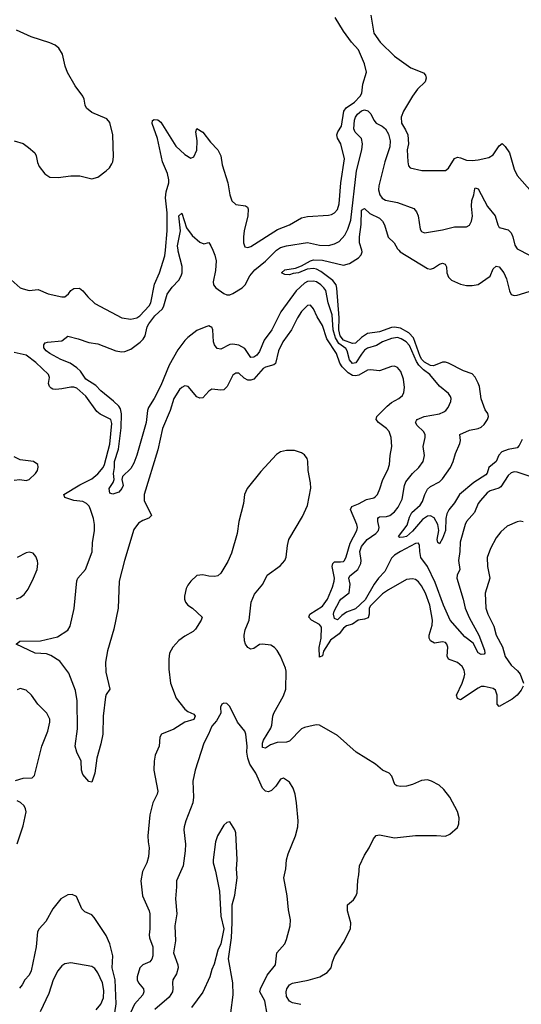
# Model space of a CAD drawing. Header units: inches. Extents: x 1694797 to 1849917, y 907313 to 1017959.
# Tile 405 of 656: x 1745528 to 1748877, y 984966 to 991540. Entities that reach past the tile are written whole.
import ezdxf

# ---------------------------------------------------------------- set-up
doc = ezdxf.new("R2010")
doc.units = ezdxf.units.IN
doc.header["$MEASUREMENT"] = 0
doc.layers.add('B7948', color=7, linetype='Continuous')
doc.layers.add('B7949', color=7, linetype='Continuous')

msp = doc.modelspace()

# ---------------------------------------------------------------- linework, layer by layer
at = {"layer": 'B7948', "color": 5}
for points, elevation in [([(1745470, 989802), (1745530, 989750.4), (1745550, 989742), (1745590, 989731.8), (1745650, 989737.4), (1745718, 989710), (1745810, 989688.7), (1745830, 989690.5), (1745854, 989710), (1745868.4, 989731.6), (1745890, 989746), (1745926.4, 989746.4), (1745950, 989730.6), (1745981.6, 989690), (1746030, 989644.4), (1746210, 989550.3), (1746270, 989539.6), (1746309.3, 989550), (1746330, 989563.2), (1746393.1, 989630), (1746402.5, 989650), (1746427, 989773), (1746461.6, 989850), (1746497.6, 989962.4), (1746501, 990000)], 680), ([(1748930, 988491.6), (1748850, 988519), (1748830, 988520.8), (1748810, 988513.3), (1748790, 988496), (1748739.3, 988420.7), (1748727.5, 988412.5), (1748670, 988394.2), (1748650, 988379.8), (1748604.1, 988330), (1748590, 988309.7), (1748564.4, 988250), (1748512, 988190), (1748501.8, 988170), (1748468.7, 988051.3), (1748466.4, 987990), (1748457.6, 987930), (1748466.7, 987870), (1748449.1, 987830.9), (1748447.3, 987810), (1748489.1, 987670), (1748502.4, 987610), (1748528.5, 987548.5), (1748592.8, 987430), (1748630.9, 987330), (1748633.4, 987310), (1748630, 987302.9), (1748610, 987300.4), (1748590, 987311.6), (1748556.4, 987376.4), (1748499, 987419), (1748401.1, 987530), (1748357.4, 987630), (1748301.6, 987781.6), (1748249.6, 987889.6), (1748206.4, 987950), (1748198.4, 987990), (1748197.8, 988030), (1748190, 988044.2), (1748170, 988042), (1748070.2, 987990), (1748030, 987964.2), (1748010, 987944.7), (1747965.4, 987854.6), (1747923.4, 987810), (1747893.8, 987770), (1747833.9, 987666.1), (1747770, 987606), (1747710, 987584), (1747677.8, 987562.2), (1747650, 987533.8), (1747630, 987541.1), (1747623.5, 987570), (1747627.2, 987590), (1747662.8, 987657.2), (1747670.9, 987670), (1747726.7, 987713.3), (1747734.3, 987770), (1747725.9, 987810), (1747732.6, 987827.4), (1747785, 987870), (1747804.6, 987910), (1747806.8, 987930), (1747797.9, 987990), (1747810, 988023.2), (1747847, 988070), (1747905.9, 988110), (1747922.7, 988130), (1747927.1, 988150), (1747919.3, 988190), (1747919.3, 988210), (1747923.4, 988216.6), (1747930, 988221.2), (1747976.6, 988223.4), (1747998.9, 988230), (1748030, 988255), (1748054.5, 988285.5), (1748082.5, 988337.5), (1748096.9, 988430), (1748105.7, 988454.3), (1748150, 988509.2), (1748192.1, 988550), (1748221.5, 988590), (1748229.7, 988630), (1748221.7, 988690), (1748235.4, 988750), (1748235.4, 988770), (1748224.7, 988790), (1748181.1, 988830), (1748171.3, 988850), (1748177.3, 988862.8), (1748181.6, 988870), (1748229.3, 988890.7), (1748331, 988909), (1748358.8, 988921.2), (1748373.3, 988930), (1748389.7, 988950), (1748405.4, 988990), (1748408, 989010), (1748404.2, 989024.2), (1748390, 989045.1), (1748330, 989094), (1748267, 989170), (1748222.9, 989202.9), (1748193.5, 989233.5), (1748177.3, 989257.3), (1748130, 989363.4), (1748108.2, 989390), (1748075.6, 989410), (1748050, 989417.3), (1748010, 989411.4), (1747950, 989389.3), (1747910, 989364.3), (1747850, 989347.8), (1747830, 989332.7), (1747810, 989307.6), (1747771.6, 989248.4), (1747750, 989244.8), (1747728.8, 989268.8), (1747713.7, 989330), (1747705, 989345), (1747658.4, 989378.4), (1747635.6, 989415.6), (1747621, 989470), (1747613.4, 989570), (1747587.6, 989650), (1747570.8, 989730.8), (1747559.1, 989750), (1747538.1, 989770), (1747510, 989788.8), (1747490, 989794.6), (1747450, 989791.3), (1747430, 989780.9), (1747374.5, 989730), (1747271.7, 989590), (1747210.6, 989470), (1747159.4, 989400.6), (1747130, 989323.5), (1747110, 989299.8), (1747090, 989285.8), (1747070, 989285.4), (1747030, 989344), (1746990, 989366.6), (1746950, 989374.1), (1746930, 989371.9), (1746870, 989339.3), (1746845.5, 989345.5), (1746828.5, 989368.5), (1746821.6, 989390), (1746817.4, 989470), (1746810, 989486), (1746802, 989490), (1746790, 989495.1), (1746770, 989489.4), (1746710, 989463.7), (1746650, 989418.5), (1746630, 989397.2), (1746583.4, 989336.6), (1746525.9, 989234.1), (1746470, 989097.4), (1746426, 989010), (1746387.9, 988950), (1746380.8, 988930), (1746371.6, 988850), (1746310, 988633.2), (1746290, 988578), (1746270, 988543), (1746214.9, 988490), (1746210.4, 988470), (1746218, 988430), (1746210, 988409.3), (1746190, 988384.5), (1746150, 988372.7), (1746130, 988378), (1746126, 988410), (1746152, 988450), (1746159.5, 988470), (1746154.3, 988510), (1746161, 988550), (1746161.2, 988590), (1746187.1, 988672.9), (1746205.4, 988814.6), (1746207.6, 988907.6), (1746200.9, 988940.9), (1746190, 988958.5), (1746153.9, 988993.9), (1746070, 989061.3), (1746036.8, 989096.8), (1745970, 989139.5), (1745932.8, 989192.8), (1745910, 989215.1), (1745865.7, 989245.7), (1745802.7, 989270), (1745729.3, 989310), (1745704, 989330), (1745689, 989350), (1745688, 989370), (1745698, 989382), (1745714, 989386), (1745810, 989396), (1745850, 989426.8), (1745918, 989410), (1745990, 989384.9), (1746050, 989375.3), (1746169.2, 989329.2), (1746210, 989323.2), (1746230, 989325.5), (1746270, 989340.7), (1746332.8, 989387.2), (1746352.7, 989407.3), (1746365.9, 989430), (1746379.9, 989490), (1746390, 989510.1), (1746430, 989563.6), (1746480.6, 989610), (1746490.9, 989630), (1746512.7, 989707.3), (1746545.7, 989754.3), (1746590, 989799.7), (1746605.6, 989830), (1746611.5, 989850), (1746612.9, 989892.9), (1746585.6, 989994.4), (1746585, 990000)], 660), ([(1746816.7, 990000), (1746830, 989966.8), (1746839.3, 989930), (1746835.7, 989864.3), (1746819, 989790), (1746820.8, 989770), (1746837.6, 989750), (1746891.4, 989711.4), (1746910, 989703.2), (1746930, 989703.9), (1746950, 989710.8), (1747013.2, 989750), (1747033.9, 989770), (1747065.3, 989830), (1747097.9, 989870), (1747170, 989926.8), (1747241.2, 989998.8), (1747243, 990000)], 660), ([(1748883.3, 988736.7), (1748863.5, 988696.5), (1748850, 988681.5), (1748790, 988670.9), (1748746.5, 988653.5), (1748728, 988632), (1748709.3, 988590), (1748661, 988550), (1748648.5, 988511.5), (1748639.9, 988500.1), (1748559.8, 988450), (1748463.3, 988370), (1748430, 988314), (1748393.6, 988266.4), (1748380.3, 988239.7), (1748372.9, 988210), (1748370, 988129.6), (1748350, 988076.9), (1748330, 988039.5), (1748320.7, 988050), (1748316, 988070), (1748325.4, 988130), (1748319.1, 988170), (1748294.1, 988214.1), (1748270, 988228), (1748250, 988224), (1748218.1, 988201.9), (1748150, 988125), (1748110.2, 988090), (1748090, 988083.8), (1748062.7, 988082.7), (1748058, 988090), (1748115.1, 988164.9), (1748130, 988218.7), (1748146.2, 988250), (1748200.7, 988299.3), (1748217.5, 988322.5), (1748231.9, 988370), (1748250, 988405.3), (1748270, 988424), (1748330, 988454.9), (1748350, 988474.4), (1748404.2, 988550), (1748422.5, 988590), (1748437.1, 988642.9), (1748467.2, 988710), (1748471.8, 988730), (1748467.6, 988770), (1748530, 988799), (1748590, 988810.2), (1748610, 988818.4), (1748630, 988837.7), (1748650.6, 988870), (1748657.5, 988890), (1748652.5, 988910), (1748634.8, 988934.8), (1748608.9, 989008.9), (1748597.6, 989090), (1748590, 989113.2), (1748570, 989154), (1748550, 989176.4), (1748490, 989196.2), (1748390, 989246), (1748370, 989252.8), (1748350, 989252.3), (1748290, 989228.7), (1748270, 989231), (1748230, 989254.1), (1748213.3, 989270), (1748201.8, 989290), (1748156.4, 989416.4), (1748127.1, 989450), (1748070, 989480.2), (1748030, 989487.3), (1748010, 989485), (1747930, 989455.8), (1747850, 989445.4), (1747810, 989418.9), (1747770, 989380.3), (1747750, 989378), (1747690, 989400.3), (1747668.2, 989428.2), (1747657.6, 989470), (1747659.9, 989550), (1747646.2, 989746.2), (1747640.1, 989770), (1747619.4, 989799.4), (1747539.2, 989859.2), (1747510, 989874.9), (1747490, 989878.5), (1747446.5, 989873.5), (1747390, 989848.7), (1747354.8, 989845.2), (1747330, 989836.2), (1747298, 989838), (1747275.3, 989850), (1747299, 989870), (1747370, 989881.7), (1747410, 989896.6), (1747468.6, 989930), (1747490, 989935.5), (1747550, 989933.6), (1747690, 989901.9), (1747730, 989911.2), (1747790, 989948.9), (1747808.2, 989970), (1747813.9, 989990), (1747811.1, 990000)], 640), ([(1748059.7, 990000), (1748069.2, 989990), (1748250, 989878.5), (1748270, 989874.9), (1748290, 989880.3), (1748330, 989907), (1748350, 989914.4), (1748368.2, 989908.2), (1748377.1, 989890), (1748380.3, 989850), (1748390, 989820.5), (1748410, 989800.3), (1748470, 989773.4), (1748510, 989765.7), (1748550, 989765.7), (1748590, 989772.7), (1748670, 989827.7), (1748690, 989877.3), (1748710, 989894.9), (1748730, 989888.7), (1748760.6, 989850), (1748777.9, 989810), (1748798.8, 989730), (1748810, 989705.3), (1748830, 989698), (1748850, 989700.3), (1748930, 989725.2)], 640), ([(1748868, 990000), (1749008.2, 989928.2), (1749050, 989919.6), (1749130, 989921.1), (1749153.4, 989913.4), (1749190, 989891.4), (1749270, 989861.5), (1749330, 989850.4), (1749370, 989852.4), (1749396.6, 989863.4), (1749442, 989910), (1749453.3, 989930), (1749470, 989997.3), (1749471.3, 990000)], 660), ([(1748889.2, 987090), (1748875.8, 987064.2), (1748850.1, 987029.9), (1748816.8, 987003.2), (1748730, 986954), (1748716.9, 986970), (1748715.3, 987030), (1748704.1, 987064.1), (1748690, 987074.8), (1748630, 987088.6), (1748610, 987087.4), (1748590, 987076.2), (1748470, 986998), (1748450, 987006.6), (1748445.1, 987030), (1748483.2, 987110), (1748496.4, 987150), (1748499.3, 987170), (1748496, 987196.1), (1748481.3, 987221.3), (1748450, 987249), (1748390.6, 987270.6), (1748382.3, 987290), (1748387.4, 987350), (1748380.7, 987370), (1748370, 987381.8), (1748350, 987385.7), (1748296.3, 987376.3), (1748270, 987393.6), (1748262.5, 987410), (1748261.4, 987430), (1748281.8, 987498.2), (1748284.9, 987530), (1748266.7, 987630), (1748237.7, 987710), (1748210, 987759.2), (1748190, 987785.7), (1748170, 987801.7), (1748150, 987806.9), (1748110, 987802), (1747990, 987734.2), (1747950, 987705.5), (1747870, 987626.8), (1747860.7, 987610), (1747861.5, 987570), (1747853.7, 987546.3), (1747830, 987536.6), (1747788.8, 987531.2), (1747750, 987504.4), (1747710, 987492.5), (1747690, 987476.9), (1747661, 987439), (1747602, 987398), (1747557.1, 987322.9), (1747550, 987292.7), (1747530, 987284), (1747528, 987348), (1747540.6, 987410), (1747543.1, 987483.1), (1747530, 987501.2), (1747475.4, 987530), (1747459.1, 987550), (1747461.6, 987558.4), (1747465.4, 987570), (1747550, 987624.8), (1747583.9, 987670), (1747616.8, 987750), (1747628.4, 987791.6), (1747629.4, 987810.6), (1747615.1, 987890), (1747618.1, 987910), (1747630, 987920.4), (1747670, 987919.3), (1747690, 987923.2), (1747696.5, 987930), (1747707.3, 987952.7), (1747734.5, 988045.5), (1747778, 988130), (1747783.5, 988150), (1747779.3, 988170), (1747737, 988270), (1747744.8, 988290), (1747790, 988307.2), (1747843.8, 988336.2), (1747891.5, 988348.5), (1747904.2, 988355.8), (1747916.4, 988370), (1747932.6, 988407.4), (1747951.5, 988470), (1747986.7, 988533.3), (1747997.7, 988570), (1748001, 988630), (1748012.2, 988690), (1748008.9, 988750), (1747993.6, 988790), (1747977.6, 988810), (1747923.5, 988850), (1747906.9, 988870), (1747912.1, 988890), (1747980.3, 988959.7), (1748010, 988983), (1748059.6, 989010), (1748083.6, 989030), (1748093.7, 989050), (1748096.3, 989083.7), (1748090, 989139), (1748073.3, 989190), (1748050, 989218), (1748030, 989226.3), (1748010, 989225.1), (1747930, 989194.3), (1747870, 989202.4), (1747850, 989199.8), (1747792.7, 989167.3), (1747770, 989162), (1747750, 989164.6), (1747721.5, 989181.5), (1747681.8, 989221.8), (1747665.9, 989245.9), (1747643, 989310), (1747579.4, 989410), (1747550, 989497.7), (1747514.8, 989554.8), (1747490, 989609.6), (1747470, 989634.3), (1747450, 989632.4), (1747410, 989592.1), (1747382.3, 989550), (1747343.5, 989470), (1747283.8, 989390), (1747255.2, 989330), (1747234.7, 989245.3), (1747224.2, 989235.8), (1747170, 989220.8), (1747153.2, 989210), (1747090, 989140.7), (1747070, 989132.3), (1747050, 989133.2), (1747026, 989145.9), (1746990, 989180.5), (1746970, 989180.5), (1746950, 989167), (1746912.6, 989090), (1746890, 989068.2), (1746870, 989065.4), (1746810, 989073.3), (1746790, 989059.5), (1746750, 989016.2), (1746730, 989012), (1746710, 989020.7), (1746651.6, 989090), (1746630, 989094.8), (1746610, 989085.1), (1746594.9, 989070), (1746557.5, 989010), (1746532.6, 988930), (1746481.5, 988810), (1746451.1, 988668.9), (1746358.8, 988370), (1746358.3, 988330), (1746407, 988230), (1746389.3, 988210.7), (1746350, 988195.2), (1746321.8, 988178.2), (1746290, 988136.9), (1746227.5, 987930), (1746193, 987790), (1746184.6, 987610), (1746156.6, 987470), (1746114.9, 987325.1), (1746101.7, 987250), (1746103.7, 987183.7), (1746130.2, 987070), (1746105.3, 987034.7), (1746101.2, 987018.8), (1746085.1, 986890), (1746082.7, 986770), (1746070, 986704.5), (1746043.6, 986610), (1746030.2, 986510), (1746010, 986448.7), (1745990, 986454), (1745950, 986500.7), (1745941, 986530), (1745939.2, 986590), (1745910, 986649.7), (1745897.7, 986690), (1745914.6, 986805.4), (1745912.2, 986992.2), (1745900.4, 987060.4), (1745856.1, 987176.1), (1745796.3, 987256.3), (1745735, 987295), (1745705.8, 987305.8), (1745630, 987311.2), (1745505.1, 987370), (1745529, 987390), (1745666.8, 987393.2), (1745779.7, 987420.3), (1745850, 987463.6), (1745865.2, 987490), (1745891.6, 987608.4), (1745910, 987794), (1745915.7, 987810), (1745968.2, 987870), (1746012, 987988), (1746013.5, 988050), (1746026.4, 988126.4), (1746026.9, 988170), (1746019.5, 988210), (1746000.4, 988270), (1745990.7, 988290.7), (1745974, 988310), (1745950, 988322.4), (1745890.3, 988330.3), (1745829.6, 988350), (1745822, 988370), (1745930, 988434.7), (1746010, 988475.4), (1746050, 988508.5), (1746084.3, 988550), (1746094.6, 988570), (1746130, 988706.4), (1746143.3, 988843.3), (1746137, 988870), (1746065.1, 988905.1), (1746042.9, 988922.9), (1745970, 989027), (1745910, 989079.4), (1745890, 989086.1), (1745870, 989086.3), (1745810, 989074.1), (1745770, 989071.5), (1745750, 989072.4), (1745738.6, 989078.6), (1745726.4, 989090), (1745720.4, 989110), (1745726, 989150), (1745720.6, 989170), (1745635, 989250), (1745570, 989299), (1745490, 989317.8)], 680), ([(1747403.9, 984963.9), (1747350, 984976.2), (1747330, 984986.4), (1747310, 985017.2), (1747307.4, 985050), (1747311.6, 985068.4), (1747330, 985096), (1747350, 985106.5), (1747453.8, 985126.2), (1747530.8, 985149.2), (1747581.5, 985178.6), (1747607.3, 985210), (1747615.4, 985250), (1747631.1, 985290), (1747690, 985377.6), (1747736.4, 985470), (1747738, 985510), (1747716.9, 985590), (1747715.6, 985624.4), (1747717, 985630), (1747757, 985663), (1747772.9, 985687.1), (1747780.9, 985710), (1747784.6, 985795.4), (1747792, 985830), (1747796.4, 985890), (1747830, 985960.7), (1747862, 986010), (1747889.6, 986070.4), (1747907.5, 986092.5), (1747930, 986097.3), (1748030, 986077.3), (1748170, 986093), (1748310, 986092.7), (1748370, 986087.7), (1748398.9, 986101.1), (1748450, 986146), (1748459.5, 986170), (1748462.4, 986210), (1748450, 986253.2), (1748400.7, 986350), (1748360.4, 986400.4), (1748328.5, 986428.5), (1748276.6, 986456.6), (1748250, 986465.6), (1748210, 986459.6), (1748150, 986433.6), (1748110, 986422.9), (1748070, 986420.9), (1748044.8, 986424.8), (1748032.7, 986432.7), (1748012.7, 986490), (1747994, 986510), (1747949.6, 986529.6), (1747904, 986570), (1747774, 986650), (1747650, 986761.6), (1747530, 986829.7), (1747510, 986832.6), (1747488.2, 986828.2), (1747430, 986814), (1747410, 986804.4), (1747330, 986721.9), (1747310, 986715.7), (1747247, 986713), (1747202.7, 986697.3), (1747170, 986676.1), (1747150, 986680.5), (1747149.1, 986709.1), (1747156.3, 986730), (1747205.5, 986810), (1747211.6, 986830), (1747217.7, 986890), (1747224.8, 986910), (1747290, 987024.4), (1747305.8, 987070), (1747306.4, 987190), (1747302.7, 987210), (1747268.6, 987290), (1747247.2, 987327.2), (1747228, 987348), (1747203.5, 987363.5), (1747150, 987371.4), (1747130, 987368.2), (1747090, 987341.2), (1747070, 987337.8), (1747050, 987347.9), (1747034.5, 987370), (1747027.7, 987392.3), (1747026.7, 987430), (1747034.3, 987465.7), (1747058.9, 987530), (1747073.9, 987650), (1747095, 987705), (1747150.8, 987770), (1747180.4, 987830), (1747266.2, 987893.8), (1747298.4, 987930), (1747308, 987952), (1747315.8, 988030), (1747325.4, 988070), (1747417, 988223), (1747450, 988297.3), (1747471, 988411), (1747468.5, 988448.5), (1747453.3, 988530), (1747452.5, 988592.5), (1747447, 988610), (1747430, 988635.1), (1747410, 988647), (1747362.5, 988662.5), (1747310, 988662.9), (1747270, 988653.6), (1747243.4, 988636.6), (1747137.3, 988522.7), (1747046, 988410), (1747029, 988370), (1747022.3, 988310), (1746991.2, 988188.8), (1746979.6, 988110), (1746942.2, 987977.8), (1746918, 987922), (1746870, 987843.7), (1746850, 987827.6), (1746830, 987822.9), (1746790, 987823.7), (1746750, 987833.2), (1746710.7, 987829.3), (1746670.8, 987790), (1746650, 987764), (1746638.8, 987741.2), (1746627.7, 987690), (1746627.7, 987670), (1746634, 987650), (1746650.8, 987630), (1746680.7, 987610), (1746746, 987550), (1746739.1, 987530), (1746702, 987470), (1746685.5, 987454.5), (1746630, 987423.1), (1746590, 987394), (1746550.4, 987350), (1746528.7, 987310), (1746523.7, 987270), (1746523.4, 987203.4), (1746534, 987110), (1746571.5, 987010), (1746630, 986937.2), (1746650, 986921.3), (1746690, 986902), (1746700.3, 986890), (1746690, 986866.8), (1746630, 986848.7), (1746557.5, 986802.5), (1746475.6, 986770), (1746464, 986750), (1746459, 986690), (1746431.4, 986628.6), (1746424.9, 986590), (1746422.7, 986530), (1746450.2, 986390), (1746446.3, 986370), (1746417.6, 986310), (1746396.2, 986230), (1746383.9, 986090), (1746384.7, 986050), (1746392.2, 986010), (1746388, 985950), (1746376.9, 985910), (1746347, 985853), (1746336.2, 985790), (1746347.6, 985690), (1746392.3, 985590), (1746397.2, 985570), (1746397.4, 985470), (1746391.8, 985430), (1746394.8, 985410), (1746416.6, 985350), (1746416.3, 985290), (1746410, 985268), (1746395.6, 985250), (1746350.5, 985230), (1746330.3, 985209.7), (1746311.5, 985150), (1746312.4, 985130), (1746321.8, 985110), (1746353.4, 985070), (1746357.2, 985050), (1746349, 985030), (1746294, 984966), (1746267.6, 984910)], 720), ([(1745490, 988466.2), (1745529.4, 988469.4), (1745570, 988463.6), (1745590, 988469.1), (1745633, 988510), (1745647.3, 988530), (1745651.5, 988551.5), (1745649.3, 988570), (1745619, 988590), (1745530, 988600.5), (1745490, 988620.5)], 720), ([(1748890, 988187.6), (1748870, 988191.3), (1748850, 988188.3), (1748782.4, 988157.6), (1748739.4, 988120.6), (1748710, 988079.6), (1748670.2, 988010), (1748648.9, 987950), (1748651.5, 987890), (1748666.5, 987810), (1748636.5, 987710), (1748639.5, 987610), (1748653.4, 987570), (1748693.6, 987490), (1748710.2, 987430), (1748752.3, 987352.3), (1748770, 987288.4), (1748809.2, 987230), (1748852.1, 987192.1), (1748869.2, 987170), (1748892.2, 987110)], 680), ([(1745506.1, 987673.9), (1745530, 987682.4), (1745557.6, 987702.4), (1745583.2, 987736.8), (1745620.9, 987810), (1745644, 987870), (1745649.6, 987909.6), (1745646.5, 987926.5), (1745636.3, 987956.3), (1745617.2, 987977.2), (1745590, 987983.6), (1745570, 987981.3), (1745510.2, 987949.8)], 720), ([(1745499.4, 986460.6), (1745550, 986475.2), (1745610, 986478.9), (1745627.5, 986492.5), (1745676, 986690), (1745715.2, 986790), (1745728.9, 986850), (1745728.7, 986870), (1745710, 986909.6), (1745649.7, 986970), (1745606.3, 987030), (1745570, 987063.6), (1745530, 987074.5), (1745510, 987065.1)], 720), ([(1747181.1, 984901.1), (1747165, 984990), (1747130.9, 985050), (1747135.3, 985070), (1747179.5, 985160.5), (1747236.4, 985230), (1747245.1, 985310), (1747297.6, 985370), (1747310, 985398), (1747334.5, 985490), (1747336.2, 985530), (1747323.3, 985596.7), (1747314.7, 985690), (1747291.8, 985810), (1747305.1, 985870), (1747309.5, 985930), (1747319.5, 985970), (1747369.7, 986090), (1747385.1, 986150), (1747388.2, 986190), (1747376.9, 986310), (1747367.3, 986370), (1747354, 986410), (1747330, 986449), (1747290, 986476), (1747270, 986469), (1747237.7, 986422.3), (1747210, 986392.3), (1747190, 986384.5), (1747170, 986389.4), (1747150, 986409.3), (1747104.1, 986510), (1747065, 986570), (1747049.9, 986610), (1747044.6, 986650), (1747045.5, 986690), (1747036.8, 986770), (1747030.6, 986790.6), (1746981.6, 986850), (1746930, 986955.3), (1746910, 986974), (1746890, 986977.2), (1746878, 986970), (1746867.7, 986950), (1746871, 986910), (1746841.7, 986858.3), (1746810, 986822), (1746788.9, 986770), (1746756.9, 986710), (1746698.3, 986530), (1746684.4, 986455.6), (1746689.1, 986350), (1746684.4, 986310), (1746636, 986190), (1746624.9, 986150), (1746623.1, 986130), (1746634.7, 986034.7), (1746632.7, 985990), (1746619.6, 985890), (1746574.9, 985790), (1746575.6, 985750), (1746567.1, 985670), (1746577.3, 985570), (1746564.2, 985490), (1746567.9, 985390), (1746554, 985310), (1746582.7, 985230), (1746585.1, 985210), (1746574.6, 985170), (1746551, 985130), (1746547, 985110), (1746550.8, 985070), (1746547.8, 985050), (1746526.2, 985013.8), (1746430, 984932)], 740), ([(1745510, 986036.5), (1745550, 986156.4), (1745569.9, 986250), (1745567.4, 986270), (1745557, 986290), (1745533.4, 986313.4), (1745510, 986324.7)], 720), ([(1746936.8, 984910), (1746952.2, 985030), (1746949.8, 985110), (1746921.6, 985270), (1746940.9, 985410), (1746947.5, 985512.5), (1746947, 985630), (1746965.1, 985694.9), (1746980.7, 985810), (1746974.5, 985870), (1746979.8, 985930), (1746971.2, 986110), (1746963.7, 986130), (1746930, 986184), (1746910, 986179), (1746890, 986161.2), (1746848.5, 986090), (1746834.9, 986050), (1746820.2, 985930), (1746820.3, 985910), (1746835.4, 985855.4), (1746860.9, 985720.9), (1746870, 985554), (1746890.7, 985470), (1746871, 985370), (1746850, 985328), (1746826.1, 985233.9), (1746810, 985197.2), (1746796.9, 985150), (1746750, 985046), (1746675.8, 984944.2)], 760), ([(1746162.5, 984910), (1746172.8, 984970), (1746164.8, 985130), (1746145.1, 985210), (1746149.9, 985290), (1746129.1, 985369.1), (1746104.3, 985424.3), (1746025.7, 985545.7), (1746010, 985562.8), (1745963.6, 985583.6), (1745942.3, 985602.3), (1745906.3, 985686.3), (1745878.2, 985698.2), (1745850, 985696.9), (1745802.6, 985670), (1745750, 985603.1), (1745702.3, 985517.7), (1745657.7, 985470), (1745645.8, 985450), (1745638.3, 985350), (1745604.8, 985190), (1745590, 985161.1), (1745561.1, 985130), (1745543.8, 985096.2), (1745526.3, 985073.7)], 720), ([(1746039.1, 984930), (1746070, 984967.2), (1746086.9, 985010), (1746090, 985058), (1746080.6, 985110), (1746050, 985177), (1746030, 985204.5), (1746010, 985218.4), (1745870, 985242.9), (1745830, 985236.2), (1745810, 985222), (1745782.4, 985190), (1745750.4, 985130), (1745721.7, 985038.3), (1745665.4, 984914.6)], 740)]:
    msp.add_lwpolyline(points, dxfattribs=dict(at, elevation=elevation))
at = {"layer": 'B7949', "color": 5}
for points, elevation in [([(1746501, 990000), (1746512.5, 990130), (1746512.4, 990250), (1746501, 990350), (1746506.8, 990390), (1746523.5, 990450), (1746524, 990470), (1746513.7, 990513.7), (1746480.6, 990590), (1746447.3, 990747.3), (1746413.2, 990846.8), (1746414, 990866), (1746426.6, 990873.4), (1746450, 990870.4), (1746470, 990856.3), (1746570, 990695.5), (1746630, 990640.5), (1746670, 990616.3), (1746690, 990624), (1746711, 990669), (1746713.5, 990730), (1746703, 990790), (1746710, 990814), (1746750, 990788.7), (1746801, 990721), (1746850.3, 990670), (1746871.2, 990630), (1746879.2, 990570), (1746918.3, 990450), (1746930.9, 990370), (1746945, 990330), (1746970, 990305.5), (1747036.5, 990296.5), (1747048.9, 990288.9), (1747054.2, 990274.2), (1747050.2, 990230.2), (1747027.2, 990130), (1747022.4, 990090), (1747022.6, 990050), (1747030, 990022.8), (1747050, 990018), (1747070, 990025.3), (1747250, 990138.8), (1747330, 990169.4), (1747410, 990216.8), (1747450, 990226), (1747590, 990234), (1747610, 990238.9), (1747630, 990250.4), (1747650, 990273), (1747660.7, 990310), (1747671.1, 990450), (1747696.8, 990610), (1747671.4, 990710), (1747649.5, 990749.5), (1747646.1, 990770), (1747652.9, 990790), (1747677.5, 990830), (1747691.1, 990930), (1747708.4, 990951.6), (1747763.4, 990990), (1747800.2, 991030), (1747812.2, 991050), (1747819.8, 991110), (1747842.5, 991190), (1747830, 991245.1), (1747790, 991338.2), (1747743.5, 991390), (1747690, 991462.3), (1747635.2, 991555.2)], 680), ([(1747872.8, 991570), (1747891.7, 991450), (1747933.5, 991390), (1748030, 991296), (1748138.6, 991218.6), (1748224.3, 991184.3), (1748236.9, 991170), (1748240.8, 991150), (1748234.1, 991125.9), (1748183.9, 991076.1), (1748150.9, 991029.1), (1748090.9, 990929.1), (1748075.4, 990890), (1748077.4, 990850), (1748104.3, 990804.3), (1748118.6, 990770), (1748124.5, 990710), (1748115.6, 990670), (1748118.3, 990590), (1748124.2, 990564.2), (1748134.8, 990550), (1748212.5, 990532.5), (1748370, 990533), (1748390, 990548), (1748430, 990613.8), (1748450, 990621.1), (1748470, 990618.5), (1748510, 990602), (1748550, 990599.3), (1748590, 990603.2), (1748660, 990620), (1748690, 990637), (1748730, 990698), (1748750, 990713.4), (1748770, 990694), (1748798, 990650), (1748830, 990542.8), (1748850, 990500.5), (1749033.4, 990290)], 680), ([(1745490, 990730.3), (1745550, 990712.7), (1745587.3, 990687.3), (1745628, 990650), (1745638, 990630), (1745647, 990587), (1745658.7, 990558.7), (1745694.8, 990510), (1745730, 990488), (1745785.2, 990485.2), (1745870, 990496.4), (1745930, 990496.4), (1746010, 990478), (1746050, 990488.2), (1746104.5, 990530), (1746127, 990550), (1746142.9, 990577.1), (1746149.8, 990590.3), (1746155.1, 990624.9), (1746149.8, 990770), (1746130, 990852.3), (1746110, 990878.4), (1746010, 990919.5), (1745974.5, 990950), (1745964.5, 990970), (1745958.4, 991010), (1745949.6, 991030), (1745898.2, 991098.2), (1745847.8, 991187.8), (1745832.2, 991230), (1745812.6, 991310), (1745789.8, 991350), (1745763.9, 991370), (1745730, 991385.5), (1745605, 991425), (1745506.2, 991470)], 720), ([(1747243, 990000), (1747270, 990018.9), (1747309.9, 990030.1), (1747450, 990053.2), (1747530, 990033.7), (1747590, 990031.7), (1747630, 990042.7), (1747660.3, 990059.7), (1747698, 990102), (1747718, 990142), (1747738.9, 990201.1), (1747775.7, 990530), (1747813.3, 990670), (1747816.4, 990710), (1747810, 990746), (1747767.9, 990787.9), (1747758.8, 990810), (1747763.6, 990870), (1747769.9, 990890), (1747784.3, 990910), (1747810, 990931.8), (1747830, 990938.4), (1747851.4, 990931.4), (1747871.7, 990911.7), (1747891.3, 990870), (1747907.7, 990850), (1747948.4, 990828.4), (1747970, 990810.3), (1747990, 990775.3), (1748002.2, 990730), (1748000.1, 990690), (1747966.3, 990590), (1747926.2, 990430), (1747924.5, 990404.5), (1747932.3, 990370), (1747948.9, 990348.9), (1747970, 990335.8), (1748050, 990319.6), (1748158.4, 990278.4), (1748177.3, 990257.3), (1748187.7, 990230), (1748201.8, 990141.8), (1748210, 990126), (1748230, 990115.8), (1748350, 990136.1), (1748430, 990157.4), (1748510, 990156.4), (1748530, 990168), (1748544.7, 990195.3), (1748551.8, 990228.2), (1748545.3, 990294.7), (1748546.3, 990333.7), (1748560.4, 990370), (1748566.6, 990410), (1748570, 990416.3), (1748575.9, 990415.9), (1748590, 990411), (1748652.2, 990292.2), (1748703.5, 990230), (1748719.7, 990170), (1748730, 990152.2), (1748790, 990136.5), (1748810, 990115.8), (1748821.5, 990090), (1748833.8, 990033.8), (1748848.5, 990010), (1748868, 990000)], 660), ([(1746585, 990000), (1746581.4, 990030), (1746601.6, 990130), (1746590, 990231.3), (1746610, 990247.3), (1746641.3, 990150), (1746678.9, 990098.9), (1746730, 990054), (1746756.5, 990043.5), (1746790, 990052), (1746804.7, 990030), (1746816.7, 990000)], 660), ([(1747811.1, 990000), (1747797, 990050), (1747795.8, 990090), (1747808.6, 990171.4), (1747810, 990267.7), (1747830, 990278.8), (1747866.3, 990246.3), (1747930, 990214.2), (1747950, 990194.1), (1747963.6, 990170), (1747988.4, 990088.4), (1748027.6, 990050), (1748050.2, 990010), (1748059.7, 990000)], 640)]:
    msp.add_lwpolyline(points, dxfattribs=dict(at, elevation=elevation))

doc.saveas('drawing.dxf')
